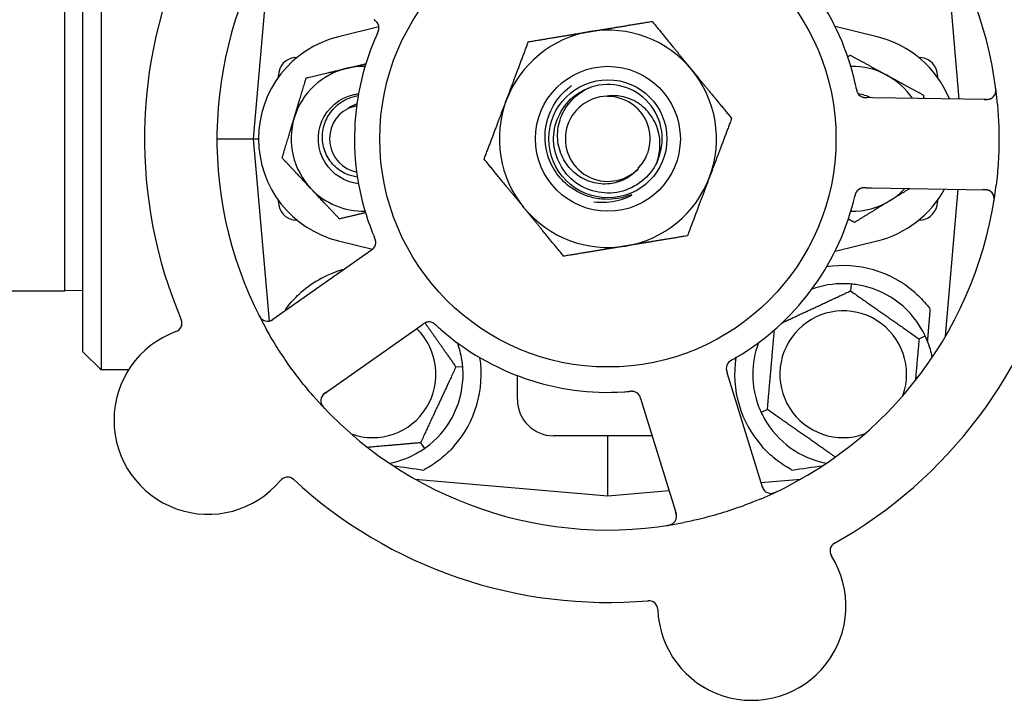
# Model space of a CAD drawing. Header units: inches. Extents: x 24 to 1128, y -69 to 748.
# Tile 597 of 656: x 616.81 to 620.21, y 598.6 to 600.95. Entities that reach past the tile are written whole.
import ezdxf

# ---------------------------------------------------------------- set-up
doc = ezdxf.new("R2010")
doc.units = ezdxf.units.IN
doc.header["$LTSCALE"] = 32
doc.header["$MEASUREMENT"] = 0
doc.layers.add('Visible (ANSI)', color=7, linetype='Continuous', lineweight=30)

msp = doc.modelspace()

# ---------------------------------------------------------------- linework, layer by layer
at = {"layer": 'Visible (ANSI)'}
for p, q in [((617.09313, 601.33603), (617.09313, 599.74103)), ((617.03063, 599.80353), (617.03063, 601.27353)), ((617.67616, 601.20173), (617.61813, 600.53853)), ((620.05613, 600.67576), (620.00851, 601.21999)), ((616.96813, 600.01353), (616.96813, 601.06353)), ((618.05261, 600.92465), (617.91346, 600.8907)), ((619.77281, 600.8907), (619.6276, 600.92613)), ((617.76269, 600.819), (617.77057, 600.81969)), ((619.91569, 600.81969), (619.92358, 600.819)), ((617.70563, 600.75094), (617.70563, 600.75674)), ((619.98063, 600.75674), (619.98063, 600.75094)), ((619.75782, 600.68032), (619.73792, 600.68063)), ((620.15078, 600.67432), (619.75782, 600.68032)), ((617.49313, 600.53853), (617.61813, 600.53853)), ((617.61813, 600.53853), (617.63688, 600.53853)), ((617.61813, 600.53853), (617.67315, 599.90965)), ((619.73319, 600.36916), (619.75306, 600.36886)), ((619.75306, 600.36886), (620.14603, 600.36285)), ((620.00851, 599.85707), (620.05289, 600.36428)), ((617.70563, 600.32032), (617.70563, 600.32612)), ((619.98063, 600.32612), (619.98063, 600.32032)), ((617.77057, 600.25737), (617.76269, 600.25806)), ((619.92358, 600.25806), (619.91569, 600.25737)), ((617.91346, 600.18636), (618.03065, 600.15777)), ((619.6276, 600.15093), (619.77281, 600.18636)), ((618.02351, 600.15239), (618.00726, 600.14095)), ((618.00726, 600.14095), (617.68581, 599.91483)), ((616.15563, 600.01353), (616.96813, 600.01353)), ((617.03063, 600.01517), (616.96813, 600.01353)), ((619.68287, 600.03734), (619.68079, 600.01361)), ((617.86504, 599.66006), (618.18648, 599.88618)), ((618.18648, 599.88618), (618.20275, 599.89763)), ((619.91726, 599.84803), (619.93885, 599.8581)), ((617.03063, 599.80353), (617.09313, 599.74103)), ((617.18806, 599.74103), (617.09313, 599.74103)), ((618.31821, 599.75119), (618.34194, 599.75327)), ((618.53063, 599.63853), (618.53063, 599.72124)), ((619.26064, 599.71243), (619.25478, 599.73144)), ((619.37636, 599.33684), (619.26064, 599.71243)), ((618.9571, 599.63969), (618.96295, 599.62071)), ((618.96295, 599.62071), (619.07867, 599.24512)), ((619.394, 599.60403), (619.37241, 599.59396)), ((618.99597, 599.51353), (618.65563, 599.51353)), ((618.84313, 599.43093), (618.84313, 599.51353)), ((618.19621, 599.48956), (618.20988, 599.47004)), ((618.84313, 599.30603), (618.84313, 599.43093)), ((618.17702, 599.36431), (618.84313, 599.30603)), ((619.37161, 599.35227), (619.50924, 599.36431)), ((618.84313, 599.30603), (619.05421, 599.3245))]:
    msp.add_line(p, q, dxfattribs=at)
for radius in [0.7875, 0.25014, 0.20385]:
    msp.add_circle((618.84313, 600.53853), radius, dxfattribs=at)
for centre, radius, start, end in [((618.84313, 600.53853), 1.6, 11.25836, 58.99093), ((618.84313, 600.53853), 1.35, 5.06409, 65.1852), ((618.84313, 600.53853), 0.875, 12.63234, 57.61695), ((618.84313, 600.53853), 1.35, 149.06409, 209.1852), ((618.84313, 600.53853), 1.6, 155.25836, 202.99093), ((618.02157, 600.92106), 0.03125, 353.91027, 35.9096), ((617.99938, 600.53853), 0.3625, 103.71173, 256.28827), ((618.84313, 600.53853), 0.375, 99.34128, 159.34128), ((618.84313, 600.53853), 0.375, 39.34128, 99.34128), ((619.68688, 600.53853), 0.3625, 22.33426, 76.28827), ((618.84313, 600.53853), 0.875, 156.63234, 201.61695), ((617.76813, 600.75674), 0.0625, 95, 180), ((617.99938, 600.53853), 0.25, 88.80625, 103.27138), ((619.68688, 600.53853), 0.25, 61.47415, 91.19375), ((619.91813, 600.75674), 0.0625, 0, 85), ((617.99938, 600.53853), 0.25, 103.27138, 163.27138), ((618.84313, 600.53853), 0.375, 339.34128, 39.34128), ((619.68688, 600.53853), 0.25, 33.97531, 61.47415), ((618.84313, 600.53853), 0.1875, 334.71096, 108.15663), ((619.73263, 600.71196), 0.03125, 209.91027, 251.9096), ((619.68688, 600.53853), 0.15607, 65.38093, 82.36076), ((620.15126, 600.70556), 0.03125, 269.12465, 7.27672), ((618.84313, 600.53853), 0.375, 159.34128, 219.34128), ((618.84313, 600.53853), 0.14696, 91.25861, 315.29572), ((618.84313, 600.53853), 0.14583, 316.55117, 90.00317), ((617.99938, 600.53853), 0.11727, 117.74755, 258.35099), ((617.99938, 600.53853), 0.25, 163.27138, 223.27138), ((618.84313, 600.53853), 0.375, 279.34128, 339.34128), ((617.99938, 600.53853), 0.25, 223.27138, 271.19375), ((618.84313, 600.53853), 1.35, 293.06409, 353.1852), ((619.72692, 600.338), 0.03125, 107.11888, 148.57804), ((619.68688, 600.53853), 0.3625, 283.71173, 331.40056), ((619.68688, 600.53853), 0.25, 301.47415, 316.70461), ((620.14555, 600.33161), 0.03125, 350.97257, 89.12465), ((617.76813, 600.32032), 0.0625, 180, 265), ((618.84313, 600.53853), 0.875, 300.63234, 345.61695), ((619.68688, 600.53853), 0.25, 268.80625, 301.47415), ((619.91813, 600.32032), 0.0625, 275, 0), ((618.84313, 600.53853), 0.375, 219.34128, 279.34128), ((618.01027, 600.18128), 0.03125, 323.11888, 4.57804), ((618.84313, 600.53853), 1.6, 299.25836, 346.99093), ((618.03063, 599.72603), 0.375, 105.31908, 131.22959), ((619.65563, 599.72603), 0.375, 48.77041, 98.78707), ((619.65563, 599.72603), 0.3125, 89.15807, 110.27972), ((619.65563, 599.72603), 0.3125, 29.15807, 80.84193), ((619.65563, 599.72603), 0.21875, 340.34111, 289.65889), ((617.34104, 599.90237), 0.03125, 290.006, 22.95354), ((617.66783, 599.94039), 0.03125, 206.97257, 305.12465), ((618.22545, 599.87539), 0.03125, 65.91027, 107.9096), ((617.46292, 599.56761), 0.325, 110.006, 320.24329), ((618.03063, 599.72603), 0.21875, 250.34111, 46.01219), ((618.84313, 600.53853), 0.875, 228.63234, 273.61695), ((619.65563, 599.72603), 0.3125, 10.71622, 20.84193), ((618.03063, 599.72603), 0.3125, 9.15807, 20.27972), ((619.65563, 599.72603), 0.3125, 159.72028, 200.84193), ((618.03063, 599.72603), 0.375, 318.48111, 8.78707), ((619.65563, 599.72603), 0.375, 171.21293, 221.51889), ((619.28295, 599.74616), 0.03125, 137.91027, 179.9096), ((618.03063, 599.72603), 0.3125, 309.15807, 0.84193), ((618.84313, 600.53853), 1.35, 221.06409, 281.1852), ((617.88302, 599.6345), 0.03125, 125.12465, 223.27672), ((618.65563, 599.63853), 0.125, 180, 270), ((618.92553, 599.63603), 0.03125, 35.11888, 76.57804), ((619.65563, 599.72603), 0.3125, 209.15807, 259.28378), ((618.03063, 599.72603), 0.3125, 280.71622, 300.84193), ((617.7368, 599.33978), 0.03125, 47.29575, 140.24329), ((618.84313, 600.53853), 1.6, 227.25836, 274.99093), ((619.40623, 599.34604), 0.03125, 197.12465, 295.27672), ((619.04881, 599.23592), 0.03125, 278.97257, 17.12465), ((619.64133, 599.11591), 0.03125, 119.29575, 212.24329), ((619.34002, 598.92584), 0.325, 182.006, 32.24329), ((618.98399, 598.91337), 0.03125, 2.006, 94.95354)]:
    msp.add_arc(centre, radius, start, end, dxfattribs=at)
for centre, major_axis, start_param, end_param in [((619.84817, 599.34358), (-2.38839, 0.20896), 0.7552338, 0.8182595), ((617.8381, 599.34358), (2.38839, 0.20896), 5.4649258, 5.5279515)]:
    msp.add_ellipse(centre, major_axis=major_axis, ratio=0.0521373, start_param=start_param, end_param=end_param, dxfattribs=at)
for points, knots in [([(618.04761, 600.93833), (618.04756, 600.93841), (618.0475, 600.93849), (618.04733, 600.93874), (618.0472, 600.93892), (618.0466, 600.93973), (618.04602, 600.94047), (618.04451, 600.94216), (618.0435, 600.94318), (618.04133, 600.94513), (618.04017, 600.94609), (618.03845, 600.94744), (618.03791, 600.94786), (618.03709, 600.94848), (618.03682, 600.94868), (618.03627, 600.94909), (618.03601, 600.94929), (618.03574, 600.94949)], [0.038929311, 0.038929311, 0.038929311, 0.038929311, 0.040726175, 0.040726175, 0.043941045, 0.043941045, 0.054249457, 0.054249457, 0.066768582, 0.066768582, 0.078206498, 0.078206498, 0.083402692, 0.083402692, 0.086046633, 0.086046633, 0.088630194, 0.088630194, 0.088630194, 0.088630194]), ([(618.04716, 600.93901), (618.04716, 600.93901), (618.04715, 600.93901), (618.04711, 600.93907), (618.04698, 600.93925), (618.04657, 600.93981), (618.04624, 600.94023), (618.04547, 600.94118), (618.04502, 600.94168), (618.04443, 600.94229), (618.04428, 600.94245), (618.04316, 600.94358), (618.0418, 600.9448), (618.03949, 600.94664), (618.0388, 600.94718), (618.03771, 600.94801), (618.03733, 600.9483), (618.03655, 600.94889), (618.03614, 600.94919), (618.03574, 600.94949)], [0.028019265, 0.028019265, 0.028019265, 0.028019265, 0.028672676, 0.028672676, 0.033062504, 0.033062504, 0.040781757, 0.040781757, 0.051074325, 0.051074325, 0.054504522, 0.054504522, 0.07506277, 0.07506277, 0.083066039, 0.083066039, 0.087153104, 0.087153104, 0.091266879, 0.091266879, 0.091266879, 0.091266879]), ([(618.04742, 600.90249), (618.04722, 600.90205), (618.04701, 600.90159), (618.04678, 600.90109), (618.04475, 600.89663), (618.04203, 600.89052), (618.0399, 600.88558)], [0.48080563, 0.48080563, 0.48080563, 0.48080563, 0.5329828, 0.5329828, 0.5329828, 1, 1, 1, 1]), ([(618.04743, 600.90252), (618.04756, 600.90279), (618.04768, 600.90307), (618.04802, 600.9038), (618.04823, 600.90427), (618.04888, 600.90572), (618.04931, 600.90672), (618.05018, 600.90883), (618.05061, 600.90995), (618.05139, 600.91218), (618.05171, 600.91325), (618.05227, 600.91539), (618.05245, 600.91638), (618.05262, 600.91761), (618.05266, 600.91794), (618.05269, 600.9182)], [0.001596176, 0.001596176, 0.001596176, 0.001596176, 0.003937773, 0.003937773, 0.007842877, 0.007842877, 0.016055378, 0.016055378, 0.025513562, 0.025513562, 0.037191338, 0.037191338, 0.0541939, 0.0541939, 0.061558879, 0.061558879, 0.061558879, 0.061558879]), ([(618.04743, 600.90252), (618.04766, 600.90302), (618.04789, 600.90352), (618.04834, 600.90451), (618.04857, 600.905), (618.0493, 600.90666), (618.04981, 600.90783), (618.05057, 600.90976), (618.05087, 600.91056), (618.0515, 600.9124), (618.05178, 600.91337), (618.05222, 600.91512), (618.05238, 600.91591), (618.05258, 600.91718), (618.05264, 600.91772), (618.05268, 600.91803), (618.05268, 600.91808), (618.05268, 600.91809), (618.05268, 600.91809), (618.05268, 600.91809)], [0, 0, 0, 0, 0.004180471, 0.004180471, 0.008305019, 0.008305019, 0.018114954, 0.018114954, 0.025612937, 0.025612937, 0.036850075, 0.036850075, 0.047489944, 0.047489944, 0.05608938, 0.05608938, 0.05828692, 0.05828692, 0.058652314, 0.058652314, 0.058652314, 0.058652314]), ([(618.70989, 600.37412), (618.69124, 600.38841), (618.67509, 600.4057), (618.64897, 600.44502), (618.63924, 600.46682), (618.62613, 600.51705), (618.62443, 600.54547), (618.63202, 600.60167), (618.64134, 600.62889), (618.67, 600.6785), (618.68916, 600.70037), (618.71381, 600.7194), (618.71569, 600.7208), (618.71759, 600.72217)], [-3.5801326, -3.5801326, -3.5801326, -3.5801326, -3.4004535, -3.4004535, -3.2191752, -3.2191752, -3.0035583, -3.0035583, -2.7857358, -2.7857358, -2.5657084, -2.5657084, -2.5477946, -2.5477946, -2.5477946, -2.5477946]), ([(619.70081, 600.71179), (619.70071, 600.71226), (619.70061, 600.71276), (619.7005, 600.7133), (619.69952, 600.7181), (619.69813, 600.72464), (619.69695, 600.72989)], [0.48080563, 0.48080563, 0.48080563, 0.48080563, 0.5329828, 0.5329828, 0.5329828, 1, 1, 1, 1]), ([(617.98203, 600.38326), (617.93528, 600.38863), (617.89141, 600.41616), (617.86658, 600.4562), (617.84039, 600.49845), (617.8361, 600.5535), (617.85543, 600.5993), (617.87476, 600.64508), (617.91719, 600.6804), (617.96572, 600.69111), (617.9711, 600.6923), (617.97654, 600.69318), (617.98201, 600.69376)], [6.3945263, 6.3945263, 6.3945263, 6.3945263, 7.2990044, 7.2990044, 7.2990044, 8.2534333, 8.2534333, 8.2534333, 9.2076053, 9.2076053, 9.2076053, 9.3134369, 9.3134369, 9.3134369, 9.3134369]), ([(617.97814, 600.40656), (617.9654, 600.40805), (617.95291, 600.41137), (617.92472, 600.42337), (617.9099, 600.43349), (617.88474, 600.459), (617.87471, 600.47423), (617.86091, 600.50794), (617.85737, 600.52613), (617.85741, 600.56315), (617.8611, 600.58161), (617.87542, 600.61638), (617.88602, 600.63231), (617.91289, 600.65945), (617.92899, 600.67032), (617.95771, 600.68248), (617.96921, 600.68579), (617.98094, 600.6877)], [-1.2470977, -1.2470977, -1.2470977, -1.2470977, -1.1486049, -1.1486049, -1.0127327, -1.0127327, -0.8746582, -0.8746582, -0.7343822, -0.7343822, -0.5919052, -0.5919052, -0.4472279, -0.4472279, -0.3003508, -0.3003508, -0.2092229, -0.2092229, -0.2092229, -0.2092229]), ([(619.01266, 600.45843), (618.98843, 600.40715), (618.93972, 600.36811), (618.88439, 600.35563), (618.82906, 600.34315), (618.76832, 600.35749), (618.72442, 600.3934), (618.6806, 600.42924), (618.65451, 600.48578), (618.65567, 600.54237), (618.65683, 600.59906), (618.68532, 600.65458), (618.7307, 600.68858), (618.74702, 600.7008), (618.76538, 600.71015), (618.78476, 600.71642)], [5.153766, 5.153766, 5.153766, 5.153766, 6.061332, 6.061332, 6.061332, 6.968806, 6.968806, 6.968806, 7.8744508, 7.8744508, 7.8744508, 8.7817425, 8.7817425, 8.7817425, 9.107885, 9.107885, 9.107885, 9.107885]), ([(618.94758, 600.43515), (618.93978, 600.42597), (618.93088, 600.41778), (618.9102, 600.40294), (618.89832, 600.39663), (618.86688, 600.38493), (618.84679, 600.38171), (618.80594, 600.3831), (618.78558, 600.3879), (618.74729, 600.40519), (618.72982, 600.41771), (618.7002, 600.44909), (618.68851, 600.4678), (618.67265, 600.50915), (618.66885, 600.53146), (618.66993, 600.57686), (618.67503, 600.59951), (618.69376, 600.64213), (618.70741, 600.6616), (618.74175, 600.69469), (618.76226, 600.70782), (618.7847, 600.71669)], [-1.5503297, -1.5503297, -1.5503297, -1.5503297, -1.4577971, -1.4577971, -1.3550285, -1.3550285, -1.200467, -1.200467, -1.0416694, -1.0416694, -0.8786368, -0.8786368, -0.7113708, -0.7113708, -0.5398726, -0.5398726, -0.3641439, -0.3641439, -0.1841858, -0.1841858, 0, 0, 0, 0]), ([(619.01266, 600.45843), (619.01815, 600.47416), (619.0215, 600.49055), (619.02364, 600.52393), (619.02238, 600.54076), (619.01388, 600.5791), (619.00485, 600.59991), (618.9797, 600.63593), (618.96414, 600.65101), (618.92884, 600.67362), (618.90964, 600.68125), (618.8731, 600.68782), (618.85632, 600.68805), (618.8399, 600.68545)], [-0.89666376, -0.89666376, -0.89666376, -0.89666376, -0.7697294, -0.7697294, -0.64162523, -0.64162523, -0.47009117, -0.47009117, -0.30597672, -0.30597672, -0.14928046, -0.14928046, -0.02134877, -0.02134877, -0.02134877, -0.02134877]), ([(619.70081, 600.71175), (619.70087, 600.71146), (619.70093, 600.71117), (619.7011, 600.71037), (619.7012, 600.70987), (619.70153, 600.70832), (619.70176, 600.70725), (619.7023, 600.70504), (619.70261, 600.70388), (619.70329, 600.70162), (619.70366, 600.70056), (619.70447, 600.6985), (619.7049, 600.6976), (619.70548, 600.6965), (619.70565, 600.6962), (619.70578, 600.69598)], [0.001596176, 0.001596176, 0.001596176, 0.001596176, 0.003937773, 0.003937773, 0.007842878, 0.007842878, 0.016055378, 0.016055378, 0.025513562, 0.025513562, 0.03719134, 0.03719134, 0.0541939, 0.0541939, 0.061558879, 0.061558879, 0.061558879, 0.061558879]), ([(619.70081, 600.71175), (619.70092, 600.71122), (619.70103, 600.71068), (619.70125, 600.70961), (619.70136, 600.70908), (619.70174, 600.70731), (619.70202, 600.70606), (619.70253, 600.70405), (619.70276, 600.70323), (619.70333, 600.70138), (619.70367, 600.70042), (619.70435, 600.69875), (619.70469, 600.69802), (619.70527, 600.69687), (619.70553, 600.6964), (619.70569, 600.69612), (619.70571, 600.69609), (619.70572, 600.69608), (619.70572, 600.69607), (619.70572, 600.69607)], [0, 0, 0, 0, 0.004180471, 0.004180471, 0.008305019, 0.008305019, 0.018114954, 0.018114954, 0.025612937, 0.025612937, 0.036850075, 0.036850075, 0.047489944, 0.047489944, 0.05608938, 0.05608938, 0.05828692, 0.05828692, 0.058652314, 0.058652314, 0.058652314, 0.058652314]), ([(620.1809, 600.69565), (620.18098, 600.69592), (620.18109, 600.69627), (620.1814, 600.69743), (620.18161, 600.69834), (620.18195, 600.70041), (620.1821, 600.70166), (620.18221, 600.70386), (620.18223, 600.70456), (620.18224, 600.70632), (620.18221, 600.70742), (620.18209, 600.70975), (620.18199, 600.71101), (620.18179, 600.71296), (620.18171, 600.7137), (620.18153, 600.71514), (620.18144, 600.71584), (620.18134, 600.71656)], [0.051298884, 0.051298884, 0.051298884, 0.051298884, 0.057269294, 0.057269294, 0.069785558, 0.069785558, 0.083632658, 0.083632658, 0.089458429, 0.089458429, 0.097820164, 0.097820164, 0.107290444, 0.107290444, 0.113094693, 0.113094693, 0.118968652, 0.118968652, 0.118968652, 0.118968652]), ([(619.72172, 600.68268), (619.72181, 600.68265), (619.7219, 600.68261), (619.72219, 600.68251), (619.7224, 600.68244), (619.72336, 600.68214), (619.72426, 600.68188), (619.72648, 600.6814), (619.72789, 600.68117), (619.7308, 600.68087), (619.73231, 600.68078), (619.73449, 600.68069), (619.73517, 600.68068), (619.73619, 600.68065), (619.73654, 600.68065), (619.73722, 600.68064), (619.73755, 600.68063), (619.73788, 600.68063)], [0.038929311, 0.038929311, 0.038929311, 0.038929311, 0.040726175, 0.040726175, 0.043941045, 0.043941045, 0.054249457, 0.054249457, 0.066768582, 0.066768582, 0.078206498, 0.078206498, 0.083402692, 0.083402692, 0.086046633, 0.086046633, 0.088630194, 0.088630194, 0.088630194, 0.088630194]), ([(619.72249, 600.6824), (619.72249, 600.6824), (619.72249, 600.6824), (619.72256, 600.68238), (619.72277, 600.68231), (619.72343, 600.6821), (619.72395, 600.68195), (619.72513, 600.68164), (619.72578, 600.6815), (619.72662, 600.68134), (619.72684, 600.6813), (619.72841, 600.68105), (619.73022, 600.68087), (619.73317, 600.68073), (619.73405, 600.6807), (619.73543, 600.68067), (619.7359, 600.68066), (619.73688, 600.68064), (619.73738, 600.68063), (619.73788, 600.68063)], [0.028019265, 0.028019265, 0.028019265, 0.028019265, 0.028672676, 0.028672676, 0.033062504, 0.033062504, 0.040781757, 0.040781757, 0.051074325, 0.051074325, 0.054504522, 0.054504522, 0.07506277, 0.07506277, 0.083066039, 0.083066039, 0.087153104, 0.087153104, 0.091266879, 0.091266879, 0.091266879, 0.091266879]), ([(620.14268, 600.67444), (620.14362, 600.67443), (620.14457, 600.67441), (620.14826, 600.67439), (620.15098, 600.67446), (620.15552, 600.67486), (620.15744, 600.67516), (620.16055, 600.67586), (620.16194, 600.67629), (620.16407, 600.6771), (620.16485, 600.67744), (620.16566, 600.67784), (620.16583, 600.67792), (620.16598, 600.678)], [0, 0, 0, 0, 0.007248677, 0.007248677, 0.028564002, 0.028564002, 0.047482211, 0.047482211, 0.06536174, 0.06536174, 0.076705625, 0.076705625, 0.079955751, 0.079955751, 0.079955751, 0.079955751]), ([(620.18786, 600.65769), (620.18863, 600.64902), (620.18932, 600.64034), (620.19162, 600.60706), (620.19264, 600.58265), (620.19325, 600.54012), (620.19315, 600.52208), (620.1923, 600.48867), (620.19164, 600.47333), (620.18915, 600.43151), (620.18678, 600.405), (620.18359, 600.37834)], [-0.73117437, -0.73117437, -0.73117437, -0.73117437, -0.66329539, -0.66329539, -0.47009836, -0.47009836, -0.32966499, -0.32966499, -0.20932583, -0.20932583, 0, 0, 0, 0]), ([(617.97544, 600.65141), (617.97169, 600.65073), (617.96794, 600.64988), (617.95644, 600.6468), (617.94995, 600.64437), (617.94478, 600.64232)], [0.060737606, 0.060737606, 0.060737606, 0.060737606, 0.090010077, 0.090010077, 0.150835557, 0.150835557, 0.150835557, 0.150835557]), ([(618.87628, 600.33236), (618.86251, 600.33015), (618.84863, 600.32923), (618.81833, 600.33015), (618.80209, 600.3325), (618.75856, 600.34397), (618.73263, 600.3567), (618.70989, 600.37412)], [-0.44935864, -0.44935864, -0.44935864, -0.44935864, -0.34320731, -0.34320731, -0.21838639, -0.21838639, 0, 0, 0, 0]), ([(619.70065, 600.35494), (619.70053, 600.35474), (619.70037, 600.35448), (619.69993, 600.35372), (619.69963, 600.35316), (619.69903, 600.35195), (619.69874, 600.35131), (619.6982, 600.35), (619.69796, 600.34936), (619.69741, 600.34777), (619.69709, 600.34679), (619.69667, 600.34533), (619.69655, 600.34489), (619.69611, 600.34328), (619.69581, 600.34207), (619.69543, 600.3405), (619.69534, 600.34011), (619.69521, 600.33955), (619.69517, 600.33938), (619.69513, 600.33921)], [0.044252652, 0.044252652, 0.044252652, 0.044252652, 0.050671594, 0.050671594, 0.061250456, 0.061250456, 0.071050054, 0.071050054, 0.078610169, 0.078610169, 0.087196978, 0.087196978, 0.090753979, 0.090753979, 0.100050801, 0.100050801, 0.10314767, 0.10314767, 0.10451733, 0.10451733, 0.10451733, 0.10451733]), ([(619.70045, 600.35462), (619.70045, 600.35462), (619.70043, 600.35459), (619.70036, 600.35448), (619.70029, 600.35436), (619.70006, 600.35397), (619.69988, 600.35366), (619.69929, 600.35258), (619.69888, 600.35173), (619.69811, 600.34988), (619.69775, 600.3489), (619.69699, 600.34658), (619.69659, 600.34518), (619.69589, 600.34244), (619.69557, 600.34109), (619.69522, 600.33958), (619.69517, 600.33939), (619.69513, 600.33921)], [0.030853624, 0.030853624, 0.030853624, 0.030853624, 0.032941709, 0.032941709, 0.03638518, 0.03638518, 0.042347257, 0.042347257, 0.055267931, 0.055267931, 0.065838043, 0.065838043, 0.077516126, 0.077516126, 0.087897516, 0.087897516, 0.089364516, 0.089364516, 0.089364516, 0.089364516]), ([(619.73315, 600.36916), (619.73285, 600.36917), (619.73255, 600.36917), (619.73092, 600.3692), (619.72954, 600.36921), (619.72667, 600.36916), (619.72515, 600.36909), (619.72246, 600.36884), (619.72125, 600.36866), (619.71902, 600.36822), (619.71797, 600.36794), (619.71709, 600.36767), (619.71697, 600.36763), (619.71686, 600.36759)], [0, 0, 0, 0, 0.002309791, 0.002309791, 0.012623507, 0.012623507, 0.024338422, 0.024338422, 0.035397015, 0.035397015, 0.047442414, 0.047442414, 0.049661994, 0.049661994, 0.049661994, 0.049661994]), ([(619.73319, 600.36916), (619.73266, 600.36917), (619.73213, 600.36918), (619.7311, 600.36919), (619.73059, 600.3692), (619.72946, 600.36921), (619.72883, 600.36921), (619.7266, 600.36919), (619.72517, 600.36913), (619.72294, 600.36895), (619.72197, 600.36882), (619.72024, 600.36852), (619.71949, 600.36835), (619.71826, 600.36803), (619.71771, 600.36787), (619.7174, 600.36777), (619.71736, 600.36776), (619.71736, 600.36776), (619.71736, 600.36776), (619.71736, 600.36776)], [0, 0, 0, 0, 0.004355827, 0.004355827, 0.008687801, 0.008687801, 0.014307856, 0.014307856, 0.029588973, 0.029588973, 0.043844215, 0.043844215, 0.054171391, 0.054171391, 0.061954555, 0.061954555, 0.063871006, 0.063871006, 0.063878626, 0.063878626, 0.063878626, 0.063878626]), ([(620.16102, 600.35876), (620.16076, 600.3589), (620.16043, 600.35907), (620.15883, 600.35987), (620.1572, 600.36053), (620.15417, 600.36145), (620.15269, 600.3618), (620.14887, 600.36244), (620.14643, 600.36268), (620.14288, 600.36287), (620.14183, 600.3629), (620.13982, 600.36295), (620.13886, 600.36296), (620.1379, 600.36298)], [0.058736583, 0.058736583, 0.058736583, 0.058736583, 0.064782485, 0.064782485, 0.086145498, 0.086145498, 0.103238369, 0.103238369, 0.123434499, 0.123434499, 0.131598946, 0.131598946, 0.138939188, 0.138939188, 0.138939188, 0.138939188]), ([(618.79423, 600.32152), (618.80874, 600.31949), (618.82344, 600.3189), (618.86611, 600.32152), (618.89349, 600.32862), (618.91869, 600.34085)], [-0.32666896, -0.32666896, -0.32666896, -0.32666896, -0.21422591, -0.21422591, 0, 0, 0, 0]), ([(618.91869, 600.34085), (618.92019, 600.34159), (618.92186, 600.34244), (618.92387, 600.34359), (618.92479, 600.34414), (618.92545, 600.34466), (618.92558, 600.34477), (618.92569, 600.34491), (618.92573, 600.34495), (618.92576, 600.34501), (618.92576, 600.34503), (618.92577, 600.34507), (618.92576, 600.34508), (618.92575, 600.34511), (618.92574, 600.34512), (618.92571, 600.34515), (618.92568, 600.34516), (618.9256, 600.34517), (618.92554, 600.34517), (618.92531, 600.34517), (618.92505, 600.34513), (618.92379, 600.34484), (618.92226, 600.34436), (618.91306, 600.34136), (618.89739, 600.33576), (618.87628, 600.33236)], [-0.32002064, -0.32002064, -0.32002064, -0.32002064, -0.25037654, -0.25037654, -0.22022079, -0.22022079, -0.21319305, -0.21319305, -0.21059304, -0.21059304, -0.20923641, -0.20923641, -0.20821255, -0.20821255, -0.20712521, -0.20712521, -0.2055378, -0.2055378, -0.20262718, -0.20262718, -0.19315319, -0.19315319, -0.1629071, -0.1629071, 0, 0, 0, 0]), ([(620.17528, 600.31973), (620.17539, 600.32035), (620.17549, 600.32096), (620.17575, 600.32262), (620.1759, 600.32368), (620.17615, 600.32566), (620.17624, 600.32658), (620.17645, 600.32894), (620.17652, 600.33041), (620.17654, 600.33296), (620.1765, 600.33409), (620.17636, 600.33602), (620.17625, 600.33684), (620.176, 600.33848), (620.17583, 600.33926), (620.17561, 600.34013), (620.17556, 600.34031), (620.17551, 600.34047)], [0, 0, 0, 0, 0.005149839, 0.005149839, 0.013554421, 0.013554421, 0.020527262, 0.020527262, 0.031641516, 0.031641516, 0.041623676, 0.041623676, 0.051235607, 0.051235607, 0.06373445, 0.06373445, 0.067355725, 0.067355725, 0.067355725, 0.067355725]), ([(618.04147, 600.18302), (618.04145, 600.18325), (618.04143, 600.18355), (618.04134, 600.18443), (618.04126, 600.18506), (618.04103, 600.18639), (618.04089, 600.18708), (618.04055, 600.18845), (618.04037, 600.18912), (618.03989, 600.19073), (618.03956, 600.19171), (618.03905, 600.19314), (618.03889, 600.19357), (618.0383, 600.19512), (618.03783, 600.19627), (618.03721, 600.19777), (618.03705, 600.19814), (618.03683, 600.19867), (618.03676, 600.19883), (618.0367, 600.19899)], [0.044252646, 0.044252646, 0.044252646, 0.044252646, 0.05067159, 0.05067159, 0.061250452, 0.061250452, 0.07105005, 0.07105005, 0.078610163, 0.078610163, 0.087196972, 0.087196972, 0.090753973, 0.090753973, 0.100050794, 0.100050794, 0.103147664, 0.103147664, 0.104517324, 0.104517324, 0.104517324, 0.104517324]), ([(618.04145, 600.1834), (618.04145, 600.1834), (618.04145, 600.18343), (618.04144, 600.18356), (618.04143, 600.1837), (618.04138, 600.18415), (618.04135, 600.18451), (618.04118, 600.18573), (618.04102, 600.18665), (618.04056, 600.1886), (618.04027, 600.18961), (618.03952, 600.19194), (618.03902, 600.1933), (618.03798, 600.19593), (618.03745, 600.19721), (618.03684, 600.19864), (618.03677, 600.19882), (618.0367, 600.19899)], [0.030853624, 0.030853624, 0.030853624, 0.030853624, 0.032941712, 0.032941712, 0.036385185, 0.036385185, 0.042347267, 0.042347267, 0.055267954, 0.055267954, 0.065838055, 0.065838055, 0.077516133, 0.077516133, 0.087897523, 0.087897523, 0.089364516, 0.089364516, 0.089364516, 0.089364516]), ([(618.02351, 600.15239), (618.02394, 600.15269), (618.02438, 600.153), (618.02522, 600.15359), (618.02563, 600.15389), (618.02656, 600.15455), (618.02706, 600.15492), (618.02886, 600.15624), (618.02998, 600.15713), (618.03167, 600.15859), (618.03239, 600.15925), (618.03361, 600.16052), (618.03412, 600.1611), (618.03493, 600.16208), (618.03527, 600.16253), (618.03547, 600.16279), (618.03549, 600.16283), (618.03549, 600.16283), (618.03549, 600.16283), (618.03549, 600.16283)], [0, 0, 0, 0, 0.004355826, 0.004355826, 0.008687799, 0.008687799, 0.014307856, 0.014307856, 0.029588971, 0.029588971, 0.043844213, 0.043844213, 0.054171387, 0.054171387, 0.06195455, 0.06195455, 0.063871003, 0.063871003, 0.063878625, 0.063878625, 0.063878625, 0.063878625]), ([(618.02354, 600.15241), (618.02379, 600.15258), (618.02403, 600.15275), (618.02537, 600.1537), (618.02649, 600.1545), (618.02879, 600.15622), (618.02997, 600.15717), (618.032, 600.15896), (618.03288, 600.15981), (618.03442, 600.16147), (618.0351, 600.16232), (618.03565, 600.16306), (618.03573, 600.16317), (618.0358, 600.16326)], [0, 0, 0, 0, 0.002309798, 0.002309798, 0.012623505, 0.012623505, 0.02433842, 0.02433842, 0.035397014, 0.035397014, 0.047442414, 0.047442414, 0.049661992, 0.049661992, 0.049661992, 0.049661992]), ([(617.73114, 599.9517), (617.73397, 599.95546), (617.73691, 599.95921), (617.75302, 599.97898), (617.76799, 599.99448), (617.78348, 600.00806)], [1.53001661, 1.53001661, 1.53001661, 1.53001661, 1.56598407, 1.56598407, 1.72098253, 1.72098253, 1.72098253, 1.72098253]), ([(619.90279, 600.00806), (619.91827, 599.99449), (619.93322, 599.97901), (619.94934, 599.95924), (619.95229, 599.95547), (619.95513, 599.9517)], [0.52788927, 0.52788927, 0.52788927, 0.52788927, 0.6827691, 0.6827691, 0.71884724, 0.71884724, 0.71884724, 0.71884724]), ([(617.63679, 599.93253), (617.63707, 599.93197), (617.63735, 599.93141), (617.63812, 599.92992), (617.63862, 599.92897), (617.63958, 599.92722), (617.64004, 599.92642), (617.64127, 599.92439), (617.64207, 599.92316), (617.64355, 599.92108), (617.64425, 599.92019), (617.6455, 599.91872), (617.64606, 599.91811), (617.64724, 599.91694), (617.64783, 599.9164), (617.64852, 599.91583), (617.64867, 599.91571), (617.6488, 599.91561)], [0, 0, 0, 0, 0.005149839, 0.005149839, 0.013554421, 0.013554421, 0.020527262, 0.020527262, 0.031641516, 0.031641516, 0.041623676, 0.041623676, 0.051235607, 0.051235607, 0.06373445, 0.06373445, 0.067355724, 0.067355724, 0.067355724, 0.067355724]), ([(617.67127, 599.90933), (617.67157, 599.90937), (617.67193, 599.90942), (617.6737, 599.90972), (617.67541, 599.91014), (617.6784, 599.91119), (617.6798, 599.91177), (617.68326, 599.9135), (617.68538, 599.91473), (617.68837, 599.91668), (617.68923, 599.91726), (617.69089, 599.9184), (617.69167, 599.91896), (617.69246, 599.91951)], [0.058736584, 0.058736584, 0.058736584, 0.058736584, 0.064782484, 0.064782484, 0.086145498, 0.086145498, 0.103238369, 0.103238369, 0.123434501, 0.123434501, 0.131598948, 0.131598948, 0.13893919, 0.13893919, 0.13893919, 0.13893919]), ([(618.21707, 599.90549), (618.21698, 599.90546), (618.21688, 599.90544), (618.21659, 599.90535), (618.21638, 599.90528), (618.21542, 599.90496), (618.21454, 599.90464), (618.21247, 599.90373), (618.21119, 599.90308), (618.20866, 599.90162), (618.20739, 599.90081), (618.20558, 599.89959), (618.20501, 599.8992), (618.20417, 599.89862), (618.20389, 599.89842), (618.20333, 599.89803), (618.20306, 599.89784), (618.20279, 599.89765)], [0.038929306, 0.038929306, 0.038929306, 0.038929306, 0.040726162, 0.040726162, 0.043941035, 0.043941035, 0.054249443, 0.054249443, 0.066768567, 0.066768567, 0.078206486, 0.078206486, 0.083402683, 0.083402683, 0.086046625, 0.086046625, 0.088630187, 0.088630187, 0.088630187, 0.088630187]), ([(618.21629, 599.90526), (618.21629, 599.90526), (618.21628, 599.90526), (618.21622, 599.90524), (618.216, 599.90517), (618.21535, 599.90496), (618.21484, 599.90477), (618.2137, 599.90433), (618.21309, 599.90406), (618.21232, 599.90369), (618.21212, 599.9036), (618.2107, 599.90288), (618.20912, 599.90196), (618.20666, 599.90034), (618.20593, 599.89985), (618.2048, 599.89906), (618.20441, 599.89879), (618.20361, 599.89823), (618.2032, 599.89794), (618.20279, 599.89765)], [0.028019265, 0.028019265, 0.028019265, 0.028019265, 0.028672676, 0.028672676, 0.033062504, 0.033062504, 0.040781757, 0.040781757, 0.051074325, 0.051074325, 0.054504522, 0.054504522, 0.075062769, 0.075062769, 0.083066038, 0.083066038, 0.087153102, 0.087153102, 0.091266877, 0.091266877, 0.091266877, 0.091266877]), ([(617.82527, 599.65171), (617.81021, 599.669), (617.79568, 599.68656), (617.7651, 599.72547), (617.74905, 599.74719), (617.71861, 599.79111), (617.70436, 599.81301), (617.68176, 599.85005), (617.673, 599.86503), (617.66452, 599.88022)], [-0.73118965, -0.73118965, -0.73118965, -0.73118965, -0.55244576, -0.55244576, -0.34137939, -0.34137939, -0.13566771, -0.13566771, 0, 0, 0, 0]), ([(618.25107, 599.89426), (618.25085, 599.89446), (618.25063, 599.89466), (618.25003, 599.89521), (618.24966, 599.89555), (618.24848, 599.89661), (618.24766, 599.89734), (618.24593, 599.89882), (618.24499, 599.89957), (618.24311, 599.901), (618.24219, 599.90164), (618.24033, 599.90283), (618.23944, 599.90331), (618.23833, 599.90385), (618.23802, 599.90399), (618.23779, 599.9041)], [0.001596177, 0.001596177, 0.001596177, 0.001596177, 0.00393777, 0.00393777, 0.007842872, 0.007842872, 0.016055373, 0.016055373, 0.025513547, 0.025513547, 0.037191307, 0.037191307, 0.054193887, 0.054193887, 0.06155888, 0.06155888, 0.06155888, 0.06155888]), ([(618.25107, 599.89426), (618.25067, 599.89463), (618.25027, 599.895), (618.24946, 599.89573), (618.24906, 599.8961), (618.24771, 599.89731), (618.24675, 599.89815), (618.24516, 599.89948), (618.24449, 599.90001), (618.24294, 599.90117), (618.2421, 599.90174), (618.24057, 599.9027), (618.23986, 599.90309), (618.23872, 599.90368), (618.23823, 599.90391), (618.23794, 599.90403), (618.2379, 599.90405), (618.23789, 599.90406), (618.23789, 599.90406), (618.23789, 599.90406)], [0, 0, 0, 0, 0.004180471, 0.004180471, 0.008305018, 0.008305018, 0.018114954, 0.018114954, 0.025612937, 0.025612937, 0.036850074, 0.036850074, 0.047489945, 0.047489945, 0.056089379, 0.056089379, 0.058286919, 0.058286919, 0.058652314, 0.058652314, 0.058652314, 0.058652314]), ([(618.2511, 599.89423), (618.25145, 599.89391), (618.25183, 599.89356), (618.25223, 599.89319), (618.25585, 599.88988), (618.26082, 599.88541), (618.26486, 599.88186)], [0.48080563, 0.48080563, 0.48080563, 0.48080563, 0.5329828, 0.5329828, 0.5329828, 1, 1, 1, 1]), ([(619.27292, 599.77636), (619.27266, 599.77621), (619.27239, 599.77606), (619.27169, 599.77566), (619.27125, 599.77541), (619.26987, 599.77462), (619.26893, 599.77406), (619.26699, 599.77287), (619.26598, 599.77222), (619.26404, 599.77087), (619.26315, 599.77019), (619.26144, 599.76878), (619.26072, 599.76809), (619.25985, 599.7672), (619.25962, 599.76695), (619.25945, 599.76676)], [0.001596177, 0.001596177, 0.001596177, 0.001596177, 0.00393777, 0.00393777, 0.007842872, 0.007842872, 0.016055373, 0.016055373, 0.025513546, 0.025513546, 0.037191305, 0.037191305, 0.054193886, 0.054193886, 0.06155888, 0.06155888, 0.06155888, 0.06155888]), ([(619.27292, 599.77636), (619.27244, 599.77609), (619.27196, 599.77582), (619.27102, 599.77528), (619.27054, 599.77501), (619.26897, 599.7741), (619.26788, 599.77345), (619.26612, 599.77234), (619.26541, 599.77187), (619.26382, 599.77075), (619.26302, 599.77013), (619.26164, 599.76898), (619.26105, 599.76843), (619.26014, 599.76752), (619.25977, 599.76712), (619.25956, 599.76689), (619.25953, 599.76686), (619.25952, 599.76685), (619.25952, 599.76685), (619.25952, 599.76685)], [0, 0, 0, 0, 0.004180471, 0.004180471, 0.008305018, 0.008305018, 0.018114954, 0.018114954, 0.025612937, 0.025612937, 0.036850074, 0.036850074, 0.047489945, 0.047489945, 0.056089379, 0.056089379, 0.058286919, 0.058286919, 0.058652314, 0.058652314, 0.058652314, 0.058652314]), ([(619.27295, 599.77637), (619.27337, 599.77661), (619.27381, 599.77686), (619.27429, 599.77713), (619.27855, 599.77954), (619.28434, 599.78289), (619.28897, 599.78563)], [0.48080563, 0.48080563, 0.48080563, 0.48080563, 0.5329828, 0.5329828, 0.5329828, 1, 1, 1, 1]), ([(619.2517, 599.74667), (619.2517, 599.74667), (619.2517, 599.74667), (619.2517, 599.7466), (619.2517, 599.74637), (619.2517, 599.74568), (619.25172, 599.74514), (619.25179, 599.74392), (619.25186, 599.74326), (619.25197, 599.74241), (619.252, 599.7422), (619.25224, 599.74063), (619.25263, 599.73884), (619.25341, 599.736), (619.25365, 599.73515), (619.25405, 599.73383), (619.25419, 599.73338), (619.25447, 599.73245), (619.25462, 599.73196), (619.25477, 599.73148)], [0.028019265, 0.028019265, 0.028019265, 0.028019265, 0.028672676, 0.028672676, 0.033062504, 0.033062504, 0.040781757, 0.040781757, 0.051074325, 0.051074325, 0.054504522, 0.054504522, 0.075062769, 0.075062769, 0.083066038, 0.083066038, 0.087153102, 0.087153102, 0.091266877, 0.091266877, 0.091266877, 0.091266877]), ([(619.25172, 599.74749), (619.25172, 599.74739), (619.25172, 599.74729), (619.25171, 599.74699), (619.25171, 599.74677), (619.25172, 599.74576), (619.25176, 599.74482), (619.25198, 599.74257), (619.2522, 599.74116), (619.25281, 599.73829), (619.25319, 599.73683), (619.25378, 599.73473), (619.25398, 599.73408), (619.25427, 599.7331), (619.25437, 599.73277), (619.25457, 599.73212), (619.25467, 599.7318), (619.25477, 599.73148)], [0.038929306, 0.038929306, 0.038929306, 0.038929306, 0.040726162, 0.040726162, 0.043941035, 0.043941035, 0.054249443, 0.054249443, 0.066768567, 0.066768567, 0.078206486, 0.078206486, 0.083402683, 0.083402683, 0.086046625, 0.086046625, 0.088630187, 0.088630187, 0.088630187, 0.088630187]), ([(618.93315, 599.66634), (618.93315, 599.66634), (618.93312, 599.66635), (618.93299, 599.66638), (618.93285, 599.66641), (618.93241, 599.66651), (618.93206, 599.66659), (618.93085, 599.66681), (618.92992, 599.66694), (618.92792, 599.6671), (618.92688, 599.66714), (618.92443, 599.66715), (618.92298, 599.66709), (618.92016, 599.66692), (618.91877, 599.6668), (618.91723, 599.66667), (618.91704, 599.66666), (618.91685, 599.66664)], [0.030853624, 0.030853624, 0.030853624, 0.030853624, 0.032941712, 0.032941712, 0.036385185, 0.036385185, 0.042347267, 0.042347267, 0.055267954, 0.055267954, 0.065838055, 0.065838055, 0.077516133, 0.077516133, 0.087897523, 0.087897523, 0.089364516, 0.089364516, 0.089364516, 0.089364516]), ([(618.93351, 599.66625), (618.93329, 599.6663), (618.933, 599.66637), (618.93213, 599.66656), (618.93151, 599.66667), (618.93017, 599.66687), (618.92948, 599.66695), (618.92806, 599.66705), (618.92737, 599.66709), (618.9257, 599.66712), (618.92466, 599.66711), (618.92314, 599.66707), (618.92269, 599.66705), (618.92103, 599.66697), (618.91978, 599.66688), (618.91817, 599.66675), (618.91777, 599.66672), (618.9172, 599.66667), (618.91702, 599.66665), (618.91685, 599.66664)], [0.044252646, 0.044252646, 0.044252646, 0.044252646, 0.05067159, 0.05067159, 0.061250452, 0.061250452, 0.07105005, 0.07105005, 0.078610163, 0.078610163, 0.087196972, 0.087196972, 0.090753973, 0.090753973, 0.100050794, 0.100050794, 0.103147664, 0.103147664, 0.104517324, 0.104517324, 0.104517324, 0.104517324]), ([(617.87167, 599.66472), (617.8709, 599.66418), (617.87012, 599.66363), (617.86712, 599.66149), (617.86496, 599.65983), (617.86152, 599.65684), (617.86015, 599.65546), (617.85804, 599.65306), (617.85717, 599.65191), (617.85592, 599.65), (617.85549, 599.64926), (617.85507, 599.64847), (617.85498, 599.6483), (617.8549, 599.64815)], [0, 0, 0, 0, 0.007248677, 0.007248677, 0.028564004, 0.028564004, 0.047482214, 0.047482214, 0.065361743, 0.065361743, 0.076705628, 0.076705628, 0.079955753, 0.079955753, 0.079955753, 0.079955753]), ([(618.95709, 599.63974), (618.957, 599.64002), (618.95691, 599.6403), (618.95643, 599.64187), (618.95601, 599.64318), (618.95508, 599.6459), (618.95455, 599.64732), (618.95348, 599.6498), (618.95293, 599.6509), (618.95183, 599.65288), (618.95123, 599.6538), (618.9507, 599.65455), (618.95062, 599.65465), (618.95056, 599.65475)], [0, 0, 0, 0, 0.002309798, 0.002309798, 0.012623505, 0.012623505, 0.02433842, 0.02433842, 0.035397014, 0.035397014, 0.047442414, 0.047442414, 0.049661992, 0.049661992, 0.049661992, 0.049661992]), ([(618.9571, 599.6397), (618.95694, 599.6402), (618.95679, 599.64071), (618.95648, 599.6417), (618.95633, 599.64218), (618.95598, 599.64326), (618.95579, 599.64386), (618.95508, 599.64597), (618.95459, 599.64731), (618.95373, 599.64938), (618.95331, 599.65026), (618.95248, 599.65181), (618.95209, 599.65248), (618.95141, 599.65355), (618.95109, 599.65402), (618.9509, 599.65428), (618.95087, 599.65432), (618.95087, 599.65432), (618.95087, 599.65432), (618.95087, 599.65432)], [0, 0, 0, 0, 0.004355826, 0.004355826, 0.008687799, 0.008687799, 0.014307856, 0.014307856, 0.029588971, 0.029588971, 0.043844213, 0.043844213, 0.054171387, 0.054171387, 0.06195455, 0.06195455, 0.063871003, 0.063871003, 0.063878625, 0.063878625, 0.063878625, 0.063878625]), ([(617.85321, 599.6251), (617.8533, 599.62483), (617.85342, 599.62449), (617.85385, 599.62336), (617.85422, 599.6225), (617.85515, 599.62063), (617.85577, 599.61953), (617.85697, 599.61768), (617.85737, 599.61711), (617.8584, 599.61568), (617.85906, 599.6148), (617.86053, 599.61298), (617.86135, 599.61203), (617.86266, 599.61056), (617.86316, 599.61002), (617.86415, 599.60896), (617.86464, 599.60845), (617.86514, 599.60792)], [0.051298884, 0.051298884, 0.051298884, 0.051298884, 0.057269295, 0.057269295, 0.069785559, 0.069785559, 0.08363266, 0.08363266, 0.08945843, 0.08945843, 0.097820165, 0.097820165, 0.107290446, 0.107290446, 0.113094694, 0.113094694, 0.118968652, 0.118968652, 0.118968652, 0.118968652]), ([(618.31141, 599.47745), (618.29723, 599.46144), (618.28076, 599.44579), (618.2464, 599.41853), (618.22849, 599.40694), (618.21081, 599.39715), (618.20929, 599.39632), (618.20777, 599.3955)], [0.51027295, 0.51027295, 0.51027295, 0.51027295, 0.67314933, 0.67314933, 0.83782619, 0.83782619, 0.85301482, 0.85301482, 0.85301482, 0.85301482]), ([(619.4785, 599.3955), (619.47697, 599.39632), (619.47546, 599.39715), (619.45777, 599.40694), (619.43987, 599.41853), (619.4055, 599.44579), (619.38904, 599.46144), (619.37486, 599.47745)], [1.42951458, 1.42951458, 1.42951458, 1.42951458, 1.44470322, 1.44470322, 1.60938008, 1.60938008, 1.77225646, 1.77225646, 1.77225646, 1.77225646]), ([(619.37397, 599.34459), (619.37425, 599.34369), (619.37453, 599.34278), (619.37565, 599.33927), (619.37655, 599.3367), (619.37834, 599.33251), (619.37922, 599.33077), (619.38085, 599.32803), (619.38168, 599.32684), (619.38311, 599.32507), (619.38368, 599.32443), (619.38431, 599.32378), (619.38444, 599.32364), (619.38456, 599.32353)], [0, 0, 0, 0, 0.007248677, 0.007248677, 0.028564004, 0.028564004, 0.047482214, 0.047482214, 0.065361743, 0.065361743, 0.076705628, 0.076705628, 0.079955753, 0.079955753, 0.079955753, 0.079955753]), ([(619.37201, 599.29644), (619.35092, 599.28746), (619.32972, 599.27907), (619.28327, 599.26201), (619.25765, 599.25346), (619.20648, 599.23808), (619.18125, 599.2313), (619.13903, 599.22124), (619.12208, 599.21755), (619.10501, 599.21417)], [-0.73118965, -0.73118965, -0.73118965, -0.73118965, -0.55244576, -0.55244576, -0.34137939, -0.34137939, -0.13566771, -0.13566771, 0, 0, 0, 0]), ([(619.40595, 599.31479), (619.40624, 599.3148), (619.4066, 599.3148), (619.4078, 599.31486), (619.40873, 599.31495), (619.41081, 599.31526), (619.41205, 599.31551), (619.41417, 599.31608), (619.41484, 599.31628), (619.41652, 599.31681), (619.41756, 599.31718), (619.41974, 599.31801), (619.4209, 599.3185), (619.4227, 599.31929), (619.42337, 599.3196), (619.42469, 599.32021), (619.42533, 599.32052), (619.42597, 599.32083)], [0.051298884, 0.051298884, 0.051298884, 0.051298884, 0.057269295, 0.057269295, 0.069785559, 0.069785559, 0.08363266, 0.08363266, 0.08945843, 0.08945843, 0.097820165, 0.097820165, 0.107290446, 0.107290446, 0.113094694, 0.113094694, 0.118968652, 0.118968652, 0.118968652, 0.118968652]), ([(619.07941, 599.22959), (619.07947, 599.22989), (619.07953, 599.23025), (619.07979, 599.23202), (619.07992, 599.23377), (619.07985, 599.23694), (619.07972, 599.23845), (619.07915, 599.24228), (619.07863, 599.24468), (619.07771, 599.24812), (619.07742, 599.24913), (619.07684, 599.25105), (619.07656, 599.25197), (619.07628, 599.25288)], [0.058736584, 0.058736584, 0.058736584, 0.058736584, 0.064782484, 0.064782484, 0.086145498, 0.086145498, 0.103238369, 0.103238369, 0.123434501, 0.123434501, 0.131598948, 0.131598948, 0.13893919, 0.13893919, 0.13893919, 0.13893919]), ([(619.0467, 599.20397), (619.04732, 599.20406), (619.04793, 599.20415), (619.04959, 599.20442), (619.05065, 599.2046), (619.05261, 599.20498), (619.05351, 599.20517), (619.05582, 599.20571), (619.05724, 599.20609), (619.05967, 599.20686), (619.06073, 599.20725), (619.06252, 599.20798), (619.06327, 599.20833), (619.06475, 599.20908), (619.06544, 599.20948), (619.0662, 599.20996), (619.06636, 599.21007), (619.0665, 599.21016)], [0, 0, 0, 0, 0.005149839, 0.005149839, 0.013554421, 0.013554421, 0.020527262, 0.020527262, 0.031641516, 0.031641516, 0.041623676, 0.041623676, 0.051235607, 0.051235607, 0.06373445, 0.06373445, 0.067355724, 0.067355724, 0.067355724, 0.067355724])]:
    msp.add_open_spline(points, degree=3, knots=knots, dxfattribs=at)
for points, weights in [([(618.78226, 600.90856), (618.88141, 600.92487), (618.9959, 600.9437)], [1, 1.0379548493, 1]), ([(618.9959, 600.9437), (619.06945, 600.85397), (619.13315, 600.77626)], [1, 1.0379548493, 1]), ([(618.56863, 600.87341), (618.68312, 600.89225), (618.78226, 600.90856)], [1, 1.0379548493, 1]), ([(618.49225, 600.67083), (618.5277, 600.76485), (618.56863, 600.87341)], [1, 1.0379548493, 1]), ([(619.67097, 600.82192), (619.67518, 600.82449), (619.67946, 600.82711)], [1.00445622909, 1.00237697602, 1]), ([(619.67946, 600.82711), (619.74742, 600.79017), (619.80627, 600.75818)], [1, 1.0379548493, 1]), ([(617.94199, 600.78185), (617.97406, 600.78942), (618.00726, 600.79725)], [1, 1.01831333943, 1.01895418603]), ([(617.80151, 600.74872), (617.87679, 600.76648), (617.94199, 600.78185)], [1, 1.0379548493, 1]), ([(619.13315, 600.77626), (619.19685, 600.69855), (619.2704, 600.60881)], [1, 1.0379548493, 1]), ([(619.80627, 600.75818), (619.86513, 600.72619), (619.93309, 600.68925)], [1, 1.0379548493, 1]), ([(617.75996, 600.61049), (617.77924, 600.67464), (617.80151, 600.74872)], [1, 1.0379548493, 1]), ([(619.93309, 600.68925), (619.93324, 600.68339), (619.93339, 600.67764)], [1, 1.00278017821, 1.00515306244]), ([(618.41586, 600.46825), (618.4568, 600.57681), (618.49225, 600.67083)], [1, 1.0379548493, 1]), ([(617.71842, 600.47226), (617.74068, 600.54634), (617.75996, 600.61049)], [1, 1.0379548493, 1]), ([(619.2704, 600.60881), (619.22947, 600.50025), (619.19402, 600.40623)], [1, 1.0379548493, 1]), ([(617.81735, 600.36717), (617.77144, 600.41594), (617.71842, 600.47226)], [1, 1.0379548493, 1]), ([(618.55311, 600.3008), (618.48942, 600.37851), (618.41586, 600.46825)], [1, 1.0379548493, 1]), ([(619.19402, 600.40623), (619.15857, 600.31221), (619.11764, 600.20364)], [1, 1.0379548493, 1]), ([(617.91629, 600.26207), (617.86327, 600.31839), (617.81735, 600.36717)], [1, 1.0379548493, 1]), ([(619.88525, 600.36684), (619.85051, 600.34557), (619.81741, 600.32531)], [1.01860255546, 1.02164464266, 1]), ([(619.81741, 600.32531), (619.76028, 600.29034), (619.69431, 600.24995)], [1, 1.0379548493, 1]), ([(618.00619, 600.28328), (617.964, 600.27332), (617.91629, 600.26207)], [1.01779200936, 1.02372043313, 1]), ([(618.69037, 600.13336), (618.61681, 600.22309), (618.55311, 600.3008)], [1, 1.0379548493, 1]), ([(619.69431, 600.24995), (619.6835, 600.25583), (619.67311, 600.26147)], [1, 1.0058505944, 1.00989749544]), ([(619.11764, 600.20364), (619.00315, 600.18481), (618.904, 600.1685)], [1, 1.0379548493, 1]), ([(618.904, 600.1685), (618.80485, 600.15219), (618.69037, 600.13336)], [1, 1.0379548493, 1]), ([(619.44551, 599.90389), (619.56036, 599.95745), (619.68079, 600.01361)], [1.07083244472, 1.1911451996, 1.04422863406]), ([(619.68079, 600.01361), (619.79903, 599.93082), (619.91726, 599.84803)], [1.04422863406, 1.20577136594, 1.04422863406]), ([(617.73152, 599.94698), (617.73133, 599.94934), (617.73114, 599.9517)], [0.999920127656, 0.999920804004, 0.999921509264]), ([(619.95513, 599.9517), (619.95074, 599.89664), (619.94628, 599.84083)], [0.999921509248, 0.999905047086, 0.999904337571]), ([(618.21169, 599.90331), (618.26149, 599.8322), (618.31821, 599.75119)], [1.11740236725, 1.14977238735, 1.04422863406]), ([(619.394, 599.60403), (619.40616, 599.74295), (619.41805, 599.87892)], [1.04422863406, 1.19949312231, 1.05629712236]), ([(619.91726, 599.84803), (619.91053, 599.77113), (619.90471, 599.70453)], [1.04422863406, 1.12482707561, 1.12499962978]), ([(618.31821, 599.75119), (618.25721, 599.62038), (618.19621, 599.48956)], [1.04422863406, 1.20577136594, 1.04422863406]), ([(619.62804, 599.44016), (619.51132, 599.52188), (619.394, 599.60403)], [1.04709402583, 1.20432573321, 1.04422863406]), ([(618.19621, 599.48956), (618.09882, 599.48104), (618.01346, 599.47357)], [1.04422863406, 1.14843950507, 1.11819795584])]:
    msp.add_rational_spline(points, weights, degree=2, dxfattribs=at)
for points in [[(617.9765, 600.65925), (617.96613, 600.65562), (617.95629, 600.6506), (617.94729, 600.64427)], [(618.84312, 600.68436), (618.84206, 600.68474), (618.84098, 600.6851), (618.8399, 600.68545)], [(617.94729, 600.64427), (617.94623, 600.64352), (617.94538, 600.64285), (617.94478, 600.64232)], [(618.94758, 600.43515), (618.94807, 600.43618), (618.94854, 600.4372), (618.94901, 600.43824)], [(619.69071, 600.32118), (619.69219, 600.32697), (619.694, 600.3344), (619.69513, 600.33921)], [(618.02967, 600.21618), (618.03188, 600.21062), (618.03478, 600.20355), (618.0367, 600.19899)], [(619.68287, 600.03734), (619.67527, 600.038), (619.66745, 600.03839), (619.66022, 600.0385)], [(619.70537, 600.03455), (619.69823, 600.0357), (619.69046, 600.03667), (619.68287, 600.03734)], [(619.93885, 599.8581), (619.93563, 599.865), (619.93205, 599.87197), (619.92853, 599.87829)], [(619.94768, 599.83721), (619.94511, 599.84397), (619.94207, 599.85119), (619.93885, 599.8581)], [(618.34194, 599.75327), (618.34127, 599.76086), (618.3403, 599.76863), (618.33915, 599.77577)], [(618.3431, 599.73062), (618.34299, 599.73785), (618.3426, 599.74567), (618.34194, 599.75327)], [(618.89833, 599.66527), (618.9043, 599.66565), (618.91193, 599.66623), (618.91685, 599.66664)], [(619.36358, 599.61485), (619.36615, 599.60809), (619.36919, 599.60087), (619.37241, 599.59396)], [(619.37241, 599.59396), (619.37564, 599.58706), (619.37921, 599.58009), (619.38273, 599.57377)], [(618.19084, 599.45772), (618.19705, 599.46143), (618.20363, 599.46568), (618.20988, 599.47004)], [(618.20988, 599.47004), (618.21612, 599.47442), (618.22236, 599.47915), (618.22796, 599.48372)]]:
    msp.add_open_spline(points, degree=3, dxfattribs=at)

doc.saveas('drawing.dxf')
